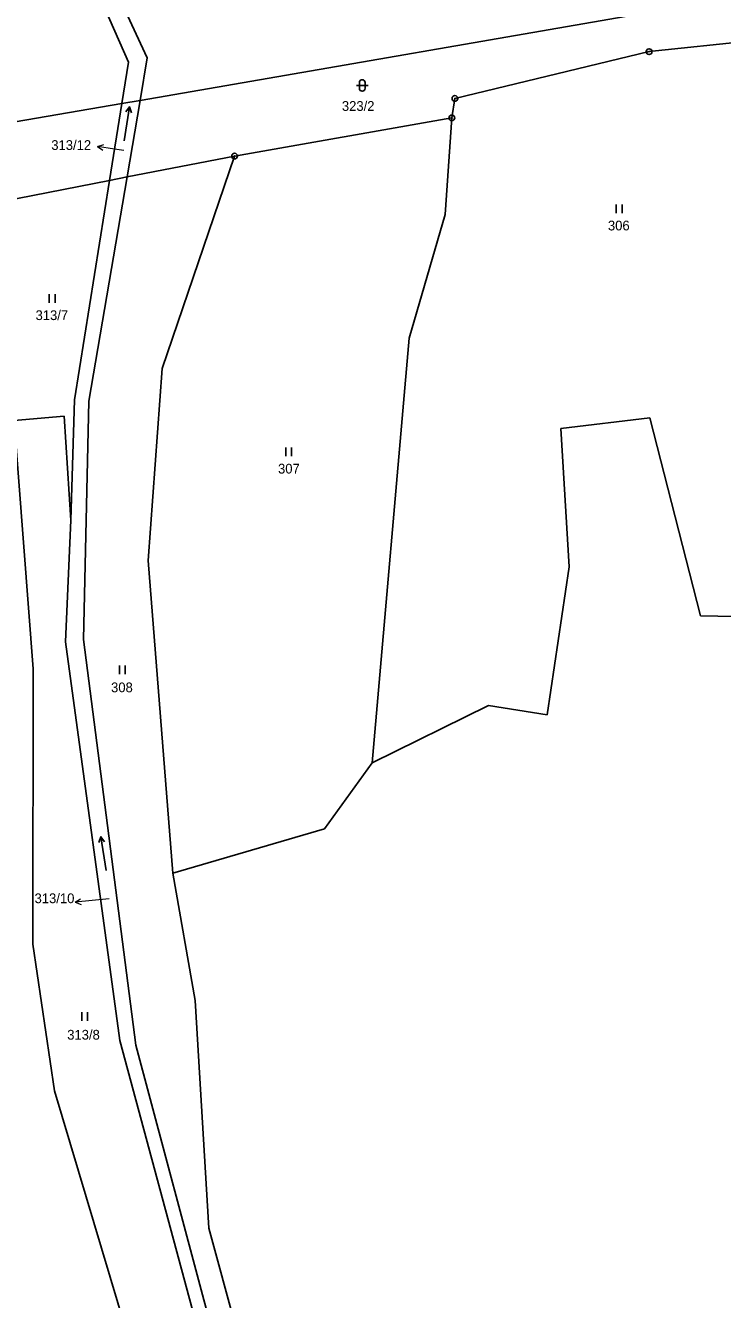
# Model space of a CAD drawing. Extents: x -765428 to -762163, y -1107632 to -1104975.
# Drawn here: x -763690.9 to -763569.2, y -1106861.1 to -1106638.7 of the extents above; entities that cross this region are included whole.
import ezdxf
from ezdxf.enums import TextEntityAlignment as Align

# ---------------------------------------------------------------- set-up
doc = ezdxf.new("R2010")
doc.units = 0
doc.header["$LTSCALE"] = 0.68
for name, color, linetype, lineweight in [('1', 7, 'Continuous', 25), ('3', 7, 'Continuous', 25), ('7', 7, 'Continuous', 13), ('8', 7, 'Continuous', 25)]:
    doc.layers.add(name, color=color, linetype=linetype, lineweight=lineweight)
doc.layers.add('2', color=7, linetype='Continuous')

msp = doc.modelspace()

# ---------------------------------------------------------------- linework, layer by layer
at = {"layer": '1'}
for p, q in [((-763681.13, -1106619.53), (-763669.62, -1106644.31)), ((-763683.65, -1106620.5), (-763672.91, -1106645.07)), ((-763670.89, -1106651.76), (-763574.06, -1106635.01)), ((-763582.01, -1106643.26), (-763561.73, -1106641.13)), ((-763669.62, -1106644.31), (-763670.89, -1106651.76)), ((-763615.9, -1106651.42), (-763582.01, -1106643.26)), ((-763672.91, -1106645.07), (-763674.07, -1106652.31)), ((-763616.43, -1106654.82), (-763615.9, -1106651.42)), ((-763692.69, -1106655.53), (-763674.07, -1106652.31)), ((-763674.07, -1106652.31), (-763676.21, -1106665.73)), ((-763670.89, -1106651.76), (-763674.07, -1106652.31)), ((-763670.89, -1106651.76), (-763673.16, -1106665.13)), ((-763654.38, -1106661.48), (-763616.43, -1106654.82)), ((-763617.6, -1106671.71), (-763616.43, -1106654.82)), ((-763673.16, -1106665.13), (-763654.38, -1106661.48)), ((-763654.38, -1106661.48), (-763667.05, -1106698.55)), ((-763694.94, -1106669.4), (-763676.21, -1106665.73)), ((-763676.21, -1106665.73), (-763682.32, -1106704.04)), ((-763673.16, -1106665.13), (-763679.82, -1106704.27)), ((-763676.21, -1106665.73), (-763673.16, -1106665.13)), ((-763623.87, -1106693.3), (-763617.6, -1106671.71)), ((-763630.35, -1106767.39), (-763623.87, -1106693.3)), ((-763667.05, -1106698.55), (-763669.46, -1106732.11)), ((-763682.32, -1106704.04), (-763682.96, -1106725.05)), ((-763679.82, -1106704.27), (-763680.77, -1106745.86)), ((-763684.15, -1106706.9), (-763692.84, -1106707.64)), ((-763684.15, -1106706.9), (-763682.96, -1106725.05)), ((-763581.87, -1106707.17), (-763597.4, -1106709.06)), ((-763573.01, -1106741.77), (-763581.87, -1106707.17)), ((-763692.84, -1106707.64), (-763689.53, -1106750.98)), ((-763597.4, -1106709.06), (-763595.93, -1106733.17)), ((-763682.96, -1106725.05), (-763683.91, -1106746.27)), ((-763669.46, -1106732.11), (-763665.15, -1106786.69)), ((-763595.93, -1106733.17), (-763599.8, -1106759.05)), ((-763566.96, -1106741.84), (-763573.01, -1106741.77)), ((-763683.91, -1106746.27), (-763674.43, -1106815.86)), ((-763680.77, -1106745.86), (-763671.61, -1106816.67)), ((-763689.53, -1106750.98), (-763689.59, -1106799.09)), ((-763610.03, -1106757.38), (-763630.35, -1106767.39)), ((-763599.8, -1106759.05), (-763610.03, -1106757.38)), ((-763638.67, -1106778.95), (-763630.35, -1106767.39)), ((-763665.15, -1106786.69), (-763638.67, -1106778.95)), ((-763665.15, -1106786.69), (-763661.26, -1106808.87)), ((-763689.59, -1106799.09), (-763685.8, -1106824.68)), ((-763661.26, -1106808.87), (-763658.9, -1106848.62)), ((-763674.43, -1106815.86), (-763648.22, -1106912.79)), ((-763671.61, -1106816.67), (-763648.34, -1106903.67)), ((-763685.8, -1106824.68), (-763661.01, -1106907.69)), ((-763658.9, -1106848.62), (-763644.06, -1106902.56))]:
    msp.add_line(p, q, dxfattribs=at)
at = {"layer": '3'}
for p, q in [((-763633.081, -1106649.161), (-763631.079, -1106649.161)), ((-763632.581, -1106648.661), (-763632.581, -1106649.662)), ((-763631.579, -1106649.662), (-763631.579, -1106648.661)), ((-763672.72, -1106652.891), (-763672.377, -1106653.935)), ((-763587.731, -1106671.43), (-763587.731, -1106669.93)), ((-763586.73, -1106671.43), (-763586.73, -1106669.93)), ((-763686.731, -1106687.11), (-763686.731, -1106685.61)), ((-763685.73, -1106687.11), (-763685.73, -1106685.61)), ((-763645.441, -1106713.85), (-763645.441, -1106712.35)), ((-763644.44, -1106713.85), (-763644.44, -1106712.35)), ((-763674.501, -1106751.9), (-763674.501, -1106750.4)), ((-763673.5, -1106751.9), (-763673.5, -1106750.4)), ((-763677.714, -1106780.299), (-763677.065, -1106781.185)), ((-763681.071, -1106812.44), (-763681.071, -1106810.94)), ((-763680.07, -1106812.44), (-763680.07, -1106810.94))]:
    msp.add_line(p, q, dxfattribs=at)
for points in [[(-763673.658, -1106658.817), (-763672.72, -1106652.891), (-763673.368, -1106653.778)], [(-763676.775, -1106786.225), (-763677.714, -1106780.299), (-763678.056, -1106781.342)]]:
    msp.add_lwpolyline(points, dxfattribs=at)
for centre, start, end in [((-763632.08, -1106648.6609), 0, 180), ((-763632.08, -1106649.6609), 180, 359.98789)]:
    msp.add_arc(centre, 0.5, start, end, dxfattribs=at)
at = {"layer": '7'}
for p, q in [((-763678.294, -1106659.791), (-763677.383, -1106660.442)), ((-763682.225, -1106791.754), (-763681.176, -1106792.147))]:
    msp.add_line(p, q, dxfattribs=at)
for points in [[(-763673.69, -1106660.51), (-763675.33, -1106660.26), (-763678.294, -1106659.791), (-763677.227, -1106659.453)], [(-763676.25, -1106791.13), (-763679.24, -1106791.44), (-763682.225, -1106791.754), (-763681.281, -1106791.151)]]:
    msp.add_lwpolyline(points, dxfattribs=at)
at = {"layer": '8'}
for centre, radius in [((-763582.01, -1106643.2599), 0.5), ((-763582.01, -1106643.2599), 0.0303), ((-763615.9, -1106651.4199), 0.5), ((-763615.9, -1106651.4199), 0.0303), ((-763616.43, -1106654.8199), 0.5), ((-763616.43, -1106654.8199), 0.0303), ((-763654.38, -1106661.4799), 0.5), ((-763654.38, -1106661.4799), 0.0303)]:
    msp.add_circle(centre, radius, dxfattribs=at)

# ---------------------------------------------------------------- texts
at = {"layer": '2'}
for s, p in [('323/2', (-763635.64, -1106653.595)), ('306', (-763589.19, -1106674.465)), ('313/7', (-763689.13, -1106690.115)), ('307', (-763646.79, -1106716.905)), ('313/8', (-763683.6, -1106815.725))]:
    msp.add_text(s, height=1.7, dxfattribs=at).set_placement(p)
for s, p in [('313/12', (-763679.429, -1106660.415)), ('313/10', (-763682.349, -1106791.905))]:
    msp.add_text(s, height=1.7, dxfattribs=at).set_placement(p, align=Align.RIGHT)
msp.add_text('308', height=1.7, dxfattribs=at).set_placement((-763674.049, -1106755.085), align=Align.CENTER)

doc.saveas('drawing.dxf')
